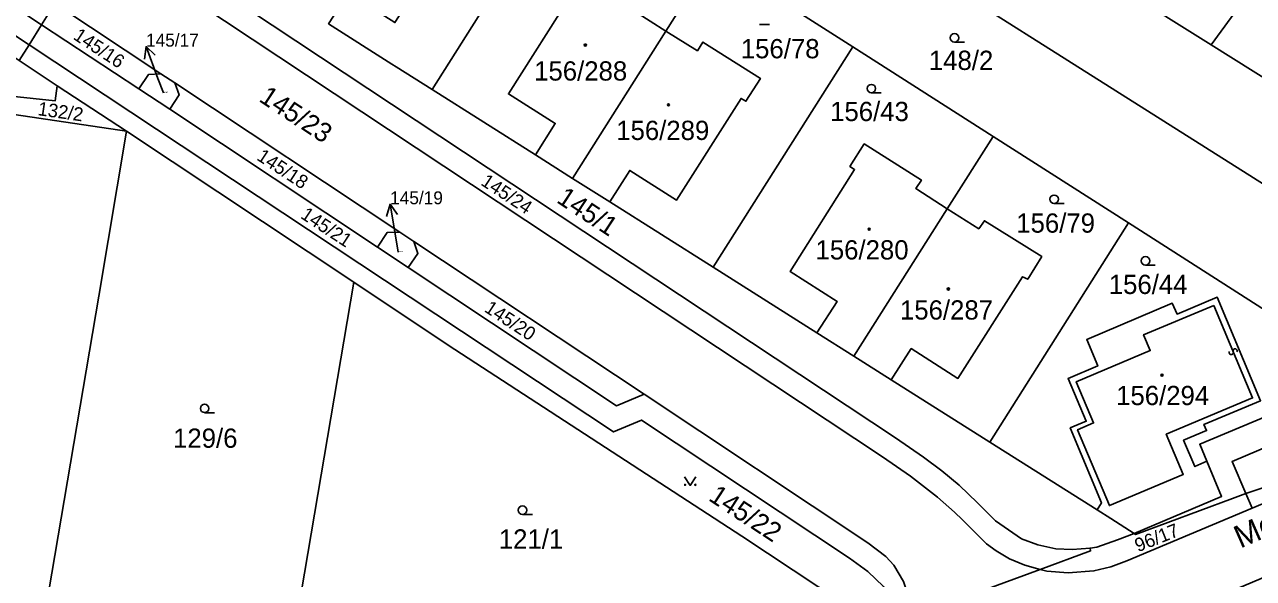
# Model space of a CAD drawing. Extents: x -598233 to -596890, y -1157848 to -1156431.
# Drawn here: x -597711.3 to -597602.8, y -1156929.9 to -1156880.9 of the extents above; entities that cross this region are included whole.
import ezdxf

# ---------------------------------------------------------------- set-up
doc = ezdxf.new("R2010")
doc.units = 0
for name, color, linetype in [('Level 1', 7, 'Continuous'), ('Level 11', 7, 'Continuous'), ('Level 13', 7, 'Continuous'), ('Level 3', 7, 'Continuous'), ('Level 4', 7, 'Continuous'), ('Level 5', 7, 'Continuous'), ('Level 57', 7, 'Continuous'), ('Level 60', 7, 'Continuous')]:
    doc.layers.add(name, color=color, linetype=linetype)

msp = doc.modelspace()

# ---------------------------------------------------------------- linework, layer by layer
at = {"layer": 'Level 1'}
for points in [[(-597667.79, -1156853.32), (-597578.42, -1156909.86)], [(-597710.87, -1156882.71), (-597741.72, -1156862.26), (-597749.87, -1156856.85)], [(-597606.49, -1156882.71), (-597590.45, -1156860.76)], [(-597675.29, -1156886.68), (-597662.88, -1156867.06)], [(-597709.78, -1156880.94), (-597719.56, -1156874.47), (-597718.7, -1156873.19), (-597719.09, -1156872.12)], [(-597700.05, -1156871.37), (-597698.15, -1156872.62), (-597698.1, -1156873.89), (-597697.48, -1156875.28), (-597695.79, -1156876.73), (-597634.37, -1156917.45), (-597631.88, -1156919.16), (-597630.27, -1156920.38), (-597628.75, -1156921.63), (-597627.13, -1156923.19), (-597625.53, -1156924.79), (-597623.23, -1156926.38), (-597621.8, -1156926.91), (-597620.2, -1156927.27), (-597618.76, -1156927.33), (-597617.18, -1156927.19)], [(-597622.68, -1156872.57), (-597606.49, -1156882.71)], [(-597654.66, -1156881.5), (-597650.53, -1156874.96)], [(-597638.14, -1156882.89), (-597650.53, -1156874.96)], [(-597666.17, -1156892.45), (-597664.42, -1156889.67), (-597668.56, -1156887.06), (-597662.86, -1156878.07), (-597663.27, -1156877.79), (-597662.02, -1156875.78), (-597656.95, -1156878.97), (-597657.42, -1156879.75), (-597654.66, -1156881.5)], [(-597698.99, -1156876.65), (-597698.34, -1156877.34), (-597696.07, -1156878.97), (-597635.5, -1156919.13), (-597633.04, -1156920.84), (-597630.65, -1156922.68), (-597629.17, -1156924.02), (-597628.45, -1156924.71), (-597626.32, -1156926.81), (-597625.49, -1156927.43), (-597624.29, -1156928.14), (-597622.94, -1156928.7), (-597621.58, -1156929.08)], [(-597709.78, -1156880.94), (-597708.61, -1156879.07)], [(-597708.61, -1156879.07), (-597699.24, -1156885.28)], [(-597710.87, -1156882.71), (-597709.78, -1156880.94)], [(-597701.19, -1156886.62), (-597709.78, -1156880.94)], [(-597675.29, -1156886.68), (-597678.47, -1156884.67), (-597678.85, -1156884.43), (-597684.44, -1156880.86)], [(-597654.66, -1156881.5), (-597662.9, -1156894.52)], [(-597654.66, -1156881.5), (-597651.86, -1156883.25), (-597651.37, -1156882.48), (-597646.29, -1156885.69), (-597647.57, -1156887.71), (-597648, -1156887.45), (-597653.7, -1156896.44), (-597657.84, -1156893.82), (-597659.6, -1156896.61)], [(-597711.75, -1156884.12), (-597710.87, -1156882.71)], [(-597710.87, -1156882.71), (-597659.26, -1156916.93), (-597656.8, -1156915.89), (-597638.44, -1156928.08), (-597636.81, -1156929.27), (-597635.43, -1156930.59), (-597635.08, -1156931.38), (-597634.79, -1156932.66), (-597634.89, -1156933.59), (-597635.29, -1156934.12)], [(-597650.47, -1156902.38), (-597638.14, -1156882.89)], [(-597638.14, -1156882.89), (-597625.75, -1156890.81)], [(-597606.49, -1156882.71), (-597588.96, -1156893.7)], [(-597711.75, -1156884.12), (-597708.4, -1156886.33)], [(-597701.19, -1156886.62), (-597700.34, -1156885.33), (-597699.24, -1156885.28)], [(-597699.24, -1156885.28), (-597698, -1156886.08)], [(-597708.4, -1156886.33), (-597708.57, -1156887.67), (-597726.66, -1156885.77)], [(-597708.4, -1156886.33), (-597702.27, -1156890.36)], [(-597698.46, -1156888.42), (-597697.62, -1156887.14), (-597698, -1156886.08)], [(-597698, -1156886.08), (-597678.13, -1156899.27)], [(-597726.35, -1156886.79), (-597702.27, -1156890.36)], [(-597698.46, -1156888.42), (-597701.19, -1156886.62)], [(-597666.17, -1156892.45), (-597675.29, -1156886.68)], [(-597680.13, -1156900.59), (-597698.46, -1156888.42)], [(-597702.27, -1156890.36), (-597704.74, -1156904.94), (-597709.45, -1156932.7), (-597709.6, -1156933.62), (-597708.92, -1156933.7)], [(-597702.27, -1156890.36), (-597682.22, -1156903.7)], [(-597641.3, -1156908.18), (-597639.52, -1156905.39), (-597643.66, -1156902.76), (-597637.98, -1156893.75), (-597638.39, -1156893.47), (-597637.13, -1156891.48), (-597632.07, -1156894.68), (-597632.56, -1156895.43), (-597629.8, -1156897.2)], [(-597629.8, -1156897.2), (-597625.75, -1156890.81)], [(-597613.79, -1156898.46), (-597625.75, -1156890.81)], [(-597662.9, -1156894.52), (-597666.17, -1156892.45)], [(-597659.6, -1156896.61), (-597662.9, -1156894.52)], [(-597659.6, -1156896.61), (-597650.47, -1156902.38)], [(-597629.8, -1156897.2), (-597638.05, -1156910.24)], [(-597634.76, -1156912.32), (-597632.98, -1156909.57), (-597628.86, -1156912.2), (-597623.15, -1156903.22), (-597622.69, -1156903.44), (-597621.45, -1156901.44), (-597626.52, -1156898.27), (-597627.02, -1156898.98), (-597629.8, -1156897.2)], [(-597680.13, -1156900.59), (-597679.27, -1156899.32), (-597678.13, -1156899.27)], [(-597678.13, -1156899.27), (-597676.9, -1156900.09)], [(-597626.04, -1156917.84), (-597613.79, -1156898.46)], [(-597613.79, -1156898.46), (-597592.87, -1156911.85), (-597588.35, -1156914.74)], [(-597676.9, -1156900.09), (-597676.54, -1156901.15), (-597677.4, -1156902.41)], [(-597676.9, -1156900.09), (-597656.56, -1156913.58)], [(-597677.4, -1156902.41), (-597680.13, -1156900.59)], [(-597656.56, -1156913.58), (-597659.02, -1156914.63), (-597677.4, -1156902.41)], [(-597650.47, -1156902.38), (-597641.3, -1156908.18)], [(-597682.22, -1156903.7), (-597687.72, -1156936.18)], [(-597682.22, -1156903.7), (-597673.86, -1156909.26), (-597647.93, -1156926.15), (-597638.87, -1156932.14), (-597635.29, -1156934.12)], [(-597616.57, -1156923.82), (-597616.18, -1156923.19), (-597618.93, -1156916.58), (-597617.52, -1156915.99), (-597619.13, -1156912.21), (-597616.5, -1156911.1), (-597617.48, -1156908.76), (-597609.92, -1156905.56), (-597609.5, -1156906.51), (-597605.96, -1156905.02), (-597602.12, -1156914.17), (-597607.12, -1156916.27), (-597606.89, -1156916.81), (-597608.93, -1156917.66), (-597607.92, -1156919.99), (-597606.87, -1156919.51)], [(-597641.3, -1156908.18), (-597638.05, -1156910.24)], [(-597638.05, -1156910.24), (-597634.76, -1156912.32)], [(-597634.76, -1156912.32), (-597626.04, -1156917.84)], [(-597589.33, -1156915.26), (-597593.92, -1156912.32), (-597607.49, -1156918.02), (-597606.87, -1156919.51)], [(-597633.22, -1156933.36), (-597633.16, -1156932.45), (-597633.23, -1156931.45), (-597633.66, -1156930.14), (-597634.51, -1156928.7), (-597635.22, -1156927.95), (-597636.82, -1156926.74), (-597656.56, -1156913.58)], [(-597593.63, -1156914.85), (-597604.64, -1156919.53), (-597603.42, -1156922.38)], [(-597626.04, -1156917.84), (-597616.57, -1156923.82)], [(-597603.42, -1156922.38), (-597601.57, -1156921.74), (-597592.69, -1156917.04)], [(-597613.3, -1156925.9), (-597605.56, -1156922.63), (-597606.87, -1156919.51)], [(-597591.84, -1156919.04), (-597602.87, -1156923.66)], [(-597603.42, -1156922.38), (-597604.61, -1156922.8), (-597613.17, -1156925.98), (-597613.3, -1156925.9)], [(-597603.42, -1156922.38), (-597602.87, -1156923.66)], [(-597602.87, -1156923.66), (-597613.94, -1156928.33), (-597615.34, -1156928.84), (-597616.84, -1156929.21), (-597619.13, -1156929.39), (-597620.99, -1156929.24), (-597621.58, -1156929.08)], [(-597613.3, -1156925.9), (-597615.36, -1156924.59), (-597616.57, -1156923.82)], [(-597617.18, -1156927.19), (-597616.58, -1156927.12), (-597614.75, -1156926.47), (-597613.3, -1156925.9)], [(-597621.58, -1156929.08), (-597617.14, -1156927.44), (-597617.18, -1156927.19)], [(-597633.22, -1156933.36), (-597621.58, -1156929.08)]]:
    msp.add_lwpolyline(points, dxfattribs=at)
at = {"layer": 'Level 13'}
for centre, start, end in [((-597604.71, -1156909.91), 149.9323, 22.5223), ((-597604.37, -1156909.77), 330.1468, 202.2448)]:
    msp.add_arc(centre, 0.184, start, end, dxfattribs=at)
at = {"layer": 'Level 3'}
msp.add_lwpolyline([(-597606.26, -1156905.75), (-597602.83, -1156913.92), (-597610.46, -1156917.14), (-597608.95, -1156920.69), (-597615.47, -1156923.44), (-597618.29, -1156916.74), (-597616.87, -1156916.13), (-597618.4, -1156912.49), (-597611.87, -1156909.74), (-597612.46, -1156908.34), (-597606.26, -1156905.75)], dxfattribs=at)
at = {"layer": 'Level 5'}
for p, q in [((-597646.37, -1156880.93), (-597645.49, -1156880.93)), ((-597629.15, -1156882.48), (-597628.28, -1156882.48)), ((-597636.5, -1156886.97), (-597635.62, -1156886.97)), ((-597620.36, -1156896.75), (-597619.48, -1156896.75)), ((-597612.29, -1156902.19), (-597611.42, -1156902.19)), ((-597695.38, -1156915.23), (-597694.51, -1156915.23)), ((-597667.31, -1156924.22), (-597666.44, -1156924.22))]:
    msp.add_line(p, q, dxfattribs=at)
msp.add_lwpolyline([(-597653, -1156920.91), (-597652.5, -1156921.66), (-597652, -1156920.91)], dxfattribs=at)
for centre, radius in [((-597629.15, -1156882.1), 0.375), ((-597661.76, -1156882.74), 0.09), ((-597661.76, -1156882.74), 0.0521), ((-597636.5, -1156886.59), 0.375), ((-597654.42, -1156888.03), 0.09), ((-597654.42, -1156888.03), 0.0521), ((-597620.36, -1156896.37), 0.375), ((-597636.69, -1156899.01), 0.09), ((-597636.69, -1156899.01), 0.0521), ((-597612.29, -1156901.81), 0.375), ((-597629.7, -1156904.3), 0.09), ((-597629.7, -1156904.3), 0.0521), ((-597610.83, -1156911.92), 0.09), ((-597610.83, -1156911.92), 0.0521), ((-597695.38, -1156914.85), 0.375), ((-597652.95, -1156921.61), 0.05), ((-597652.05, -1156921.61), 0.05), ((-597667.31, -1156923.84), 0.375)]:
    msp.add_circle(centre, radius, dxfattribs=at)
at = {"layer": 'Level 57'}
for p, q in [((-597699.51, -1156885.69), (-597700.56, -1156882.88)), ((-597699.03, -1156886.97), (-597699.51, -1156885.69)), ((-597678.51, -1156899.77), (-597679, -1156896.81)), ((-597678.3, -1156901.03), (-597678.51, -1156899.77))]:
    msp.add_line(p, q, dxfattribs=at)
for points in [[(-597700.68, -1156883.99), (-597700.56, -1156882.88), (-597699.74, -1156883.64)], [(-597679.33, -1156897.88), (-597679, -1156896.81), (-597678.34, -1156897.71)]]:
    msp.add_lwpolyline(points, dxfattribs=at)
at = {"layer": 'Level 60'}
for points in [[(-597571.23, -1156904.81), (-597573.53, -1156906.69), (-597575.43, -1156908.27), (-597578.42, -1156909.86), (-597667.79, -1156853.32), (-597663.74, -1156846.83), (-597657.52, -1156850.73), (-597640.1, -1156861.65), (-597622.68, -1156872.57), (-597606.49, -1156882.71), (-597588.96, -1156893.7)], [(-597606.49, -1156882.71), (-597622.68, -1156872.57), (-597605.78, -1156849.45), (-597604.08, -1156850.71), (-597597.86, -1156855.29), (-597590.45, -1156860.76)], [(-597667.79, -1156853.32), (-597578.42, -1156909.86), (-597588.35, -1156914.74), (-597592.87, -1156911.85), (-597613.79, -1156898.46), (-597625.75, -1156890.81), (-597638.14, -1156882.89), (-597650.53, -1156874.96), (-597662.88, -1156867.06), (-597665.61, -1156865.31), (-597672.52, -1156860.89), (-597668.12, -1156853.84)], [(-597741.72, -1156862.26), (-597710.87, -1156882.71), (-597711.75, -1156884.12), (-597713.45, -1156882.99), (-597750.8, -1156858.25), (-597749.87, -1156856.85)], [(-597675.18, -1156859.13), (-597672.52, -1156860.89), (-597665.61, -1156865.31), (-597662.88, -1156867.06), (-597675.29, -1156886.68), (-597678.47, -1156884.67), (-597678.85, -1156884.43), (-597684.44, -1156880.86), (-597682.69, -1156878.12), (-597678.57, -1156880.76), (-597672.82, -1156871.78), (-597672.41, -1156872.04), (-597671.11, -1156870), (-597676.19, -1156866.81), (-597676.67, -1156867.57), (-597679.45, -1156865.81), (-597677.28, -1156862.42)], [(-597579.61, -1156880.9), (-597588.96, -1156893.7), (-597606.49, -1156882.71), (-597590.45, -1156860.76), (-597587.66, -1156862.82), (-597596.3, -1156874.55), (-597586.48, -1156881.8), (-597581.63, -1156875.23), (-597586.29, -1156871.79), (-597582.5, -1156866.62), (-597581.36, -1156867.46), (-597576.68, -1156870.9), (-597573.84, -1156873)], [(-597675.29, -1156886.68), (-597662.88, -1156867.06), (-597650.53, -1156874.96), (-597654.66, -1156881.5), (-597657.42, -1156879.75), (-597656.95, -1156878.97), (-597662.02, -1156875.78), (-597663.27, -1156877.79), (-597662.86, -1156878.07), (-597668.56, -1156887.06), (-597664.42, -1156889.67), (-597666.17, -1156892.45)], [(-597709.78, -1156880.94), (-597719.56, -1156874.47), (-597718.7, -1156873.19), (-597719.09, -1156872.12), (-597708.61, -1156879.07)], [(-597638.14, -1156882.89), (-597650.47, -1156902.38), (-597659.6, -1156896.61), (-597657.84, -1156893.82), (-597653.7, -1156896.44), (-597648, -1156887.45), (-597647.57, -1156887.71), (-597646.29, -1156885.69), (-597651.37, -1156882.48), (-597651.86, -1156883.25), (-597654.66, -1156881.5), (-597650.53, -1156874.96)], [(-597666.17, -1156892.45), (-597664.42, -1156889.67), (-597668.56, -1156887.06), (-597662.86, -1156878.07), (-597663.27, -1156877.79), (-597662.02, -1156875.78), (-597656.95, -1156878.97), (-597657.42, -1156879.75), (-597654.66, -1156881.5), (-597662.9, -1156894.52)], [(-597700.34, -1156885.33), (-597701.19, -1156886.62), (-597709.78, -1156880.94), (-597708.61, -1156879.07), (-597699.24, -1156885.28)], [(-597659.6, -1156896.61), (-597662.9, -1156894.52), (-597654.66, -1156881.5), (-597651.86, -1156883.25), (-597651.37, -1156882.48), (-597646.29, -1156885.69), (-597647.57, -1156887.71), (-597648, -1156887.45), (-597653.7, -1156896.44), (-597657.84, -1156893.82)], [(-597682.22, -1156903.7), (-597702.27, -1156890.36), (-597708.4, -1156886.33), (-597711.75, -1156884.12), (-597710.87, -1156882.71), (-597659.26, -1156916.93), (-597656.8, -1156915.89), (-597638.44, -1156928.08), (-597636.81, -1156929.27), (-597635.43, -1156930.59), (-597635.08, -1156931.38), (-597634.79, -1156932.66), (-597634.89, -1156933.59), (-597635.29, -1156934.12), (-597638.87, -1156932.14), (-597647.93, -1156926.15), (-597673.86, -1156909.26)], [(-597650.47, -1156902.38), (-597638.14, -1156882.89), (-597625.75, -1156890.81), (-597629.8, -1156897.2), (-597632.56, -1156895.43), (-597632.07, -1156894.68), (-597637.13, -1156891.48), (-597638.39, -1156893.47), (-597637.98, -1156893.75), (-597643.66, -1156902.76), (-597639.52, -1156905.39), (-597641.3, -1156908.18)], [(-597697.62, -1156887.14), (-597698.46, -1156888.42), (-597701.19, -1156886.62), (-597700.34, -1156885.33), (-597699.24, -1156885.28), (-597698, -1156886.08)], [(-597708.4, -1156886.33), (-597702.27, -1156890.36), (-597726.35, -1156886.79), (-597726.32, -1156886.16), (-597726.4, -1156885.92), (-597726.66, -1156885.77), (-597708.57, -1156887.67)], [(-597679.27, -1156899.32), (-597680.13, -1156900.59), (-597698.46, -1156888.42), (-597697.62, -1156887.14), (-597698, -1156886.08), (-597678.13, -1156899.27)], [(-597728.06, -1156901.77), (-597726.35, -1156886.79), (-597702.27, -1156890.36), (-597704.74, -1156904.94), (-597709.45, -1156932.7), (-597709.6, -1156933.62), (-597708.92, -1156933.7), (-597709.57, -1156940.36), (-597729.86, -1156938.05), (-597729.1, -1156930.44), (-597727.02, -1156909.5), (-597728.59, -1156906.36)], [(-597704.74, -1156904.94), (-597702.27, -1156890.36), (-597682.22, -1156903.7), (-597687.72, -1156936.18), (-597708.92, -1156933.7), (-597709.6, -1156933.62), (-597709.45, -1156932.7)], [(-597639.52, -1156905.39), (-597643.66, -1156902.76), (-597637.98, -1156893.75), (-597638.39, -1156893.47), (-597637.13, -1156891.48), (-597632.07, -1156894.68), (-597632.56, -1156895.43), (-597629.8, -1156897.2), (-597638.05, -1156910.24), (-597641.3, -1156908.18)], [(-597613.79, -1156898.46), (-597626.04, -1156917.84), (-597634.76, -1156912.32), (-597632.98, -1156909.57), (-597628.86, -1156912.2), (-597623.15, -1156903.22), (-597622.69, -1156903.44), (-597621.45, -1156901.44), (-597626.52, -1156898.27), (-597627.02, -1156898.98), (-597629.8, -1156897.2), (-597625.75, -1156890.81)], [(-597634.76, -1156912.32), (-597638.05, -1156910.24), (-597629.8, -1156897.2), (-597627.02, -1156898.98), (-597626.52, -1156898.27), (-597621.45, -1156901.44), (-597622.69, -1156903.44), (-597623.15, -1156903.22), (-597628.86, -1156912.2), (-597632.98, -1156909.57)], [(-597677.4, -1156902.41), (-597680.13, -1156900.59), (-597679.27, -1156899.32), (-597678.13, -1156899.27), (-597676.9, -1156900.09), (-597676.54, -1156901.15)], [(-597626.04, -1156917.84), (-597613.79, -1156898.46), (-597592.87, -1156911.85), (-597588.35, -1156914.74), (-597589.33, -1156915.26), (-597593.92, -1156912.32), (-597607.49, -1156918.02), (-597606.87, -1156919.51), (-597607.92, -1156919.99), (-597608.93, -1156917.66), (-597606.89, -1156916.81), (-597607.12, -1156916.27), (-597602.12, -1156914.17), (-597605.96, -1156905.02), (-597609.5, -1156906.51), (-597609.92, -1156905.56), (-597617.48, -1156908.76), (-597616.5, -1156911.1), (-597619.13, -1156912.21), (-597617.52, -1156915.99), (-597618.93, -1156916.58), (-597616.18, -1156923.19), (-597616.57, -1156923.82)], [(-597656.56, -1156913.58), (-597659.02, -1156914.63), (-597677.4, -1156902.41), (-597676.54, -1156901.15), (-597676.9, -1156900.09)], [(-597682.22, -1156903.7), (-597673.86, -1156909.26), (-597647.93, -1156926.15), (-597638.87, -1156932.14), (-597635.29, -1156934.12), (-597649.87, -1156940.61), (-597687.72, -1156936.18)], [(-597613.3, -1156925.9), (-597615.36, -1156924.59), (-597616.57, -1156923.82), (-597616.18, -1156923.19), (-597618.93, -1156916.58), (-597617.52, -1156915.99), (-597619.13, -1156912.21), (-597616.5, -1156911.1), (-597617.48, -1156908.76), (-597609.92, -1156905.56), (-597609.5, -1156906.51), (-597605.96, -1156905.02), (-597602.12, -1156914.17), (-597607.12, -1156916.27), (-597606.89, -1156916.81), (-597608.93, -1156917.66), (-597607.92, -1156919.99), (-597606.87, -1156919.51), (-597605.56, -1156922.63)], [(-597607.49, -1156918.02), (-597593.92, -1156912.32), (-597589.33, -1156915.26), (-597591.22, -1156916.27), (-597593.63, -1156914.85), (-597604.64, -1156919.53), (-597603.42, -1156922.38), (-597604.61, -1156922.8), (-597613.17, -1156925.98), (-597613.3, -1156925.9), (-597605.56, -1156922.63), (-597606.87, -1156919.51)], [(-597604.64, -1156919.53), (-597593.63, -1156914.85), (-597592.69, -1156917.04), (-597601.57, -1156921.74), (-597603.42, -1156922.38)], [(-597591.84, -1156919.04), (-597602.87, -1156923.66), (-597603.42, -1156922.38), (-597601.57, -1156921.74), (-597592.69, -1156917.04)], [(-597621.58, -1156929.08), (-597617.14, -1156927.44), (-597617.18, -1156927.19), (-597616.58, -1156927.12), (-597614.75, -1156926.47), (-597613.3, -1156925.9), (-597613.17, -1156925.98), (-597604.61, -1156922.8), (-597603.42, -1156922.38), (-597602.87, -1156923.66), (-597613.94, -1156928.33), (-597615.34, -1156928.84), (-597616.84, -1156929.21), (-597619.13, -1156929.39), (-597620.99, -1156929.24)]]:
    msp.add_lwpolyline(points, close=True, dxfattribs=at)
for points in [[(-597719.56, -1156874.47), (-597709.78, -1156880.94), (-597710.87, -1156882.71), (-597741.72, -1156862.26)], [(-597695.79, -1156876.73), (-597634.37, -1156917.45), (-597631.88, -1156919.16), (-597630.27, -1156920.38), (-597628.75, -1156921.63), (-597627.13, -1156923.19), (-597625.53, -1156924.79), (-597623.23, -1156926.38), (-597621.8, -1156926.91), (-597620.2, -1156927.27), (-597618.76, -1156927.33), (-597617.18, -1156927.19), (-597617.14, -1156927.44), (-597621.58, -1156929.08), (-597622.94, -1156928.7), (-597624.29, -1156928.14), (-597625.49, -1156927.43), (-597626.32, -1156926.81), (-597628.45, -1156924.71), (-597629.17, -1156924.02), (-597630.65, -1156922.68), (-597633.04, -1156920.84), (-597635.5, -1156919.13), (-597696.07, -1156878.97)], [(-597684.44, -1156880.86), (-597678.85, -1156884.43), (-597678.47, -1156884.67), (-597675.29, -1156886.68), (-597666.17, -1156892.45), (-597662.9, -1156894.52), (-597659.6, -1156896.61), (-597650.47, -1156902.38), (-597641.3, -1156908.18), (-597638.05, -1156910.24), (-597634.76, -1156912.32), (-597626.04, -1156917.84), (-597616.57, -1156923.82), (-597615.36, -1156924.59), (-597613.3, -1156925.9), (-597614.75, -1156926.47), (-597616.58, -1156927.12), (-597617.18, -1156927.19), (-597618.76, -1156927.33), (-597620.2, -1156927.27), (-597621.8, -1156926.91), (-597623.23, -1156926.38), (-597625.53, -1156924.79), (-597627.13, -1156923.19), (-597628.75, -1156921.63), (-597630.27, -1156920.38), (-597631.88, -1156919.16), (-597634.37, -1156917.45), (-597695.79, -1156876.73)], [(-597633.66, -1156930.14), (-597634.51, -1156928.7), (-597635.22, -1156927.95), (-597636.82, -1156926.74), (-597656.56, -1156913.58), (-597676.9, -1156900.09), (-597678.13, -1156899.27), (-597698, -1156886.08), (-597699.24, -1156885.28), (-597708.61, -1156879.07)], [(-597696.07, -1156878.97), (-597635.5, -1156919.13), (-597633.04, -1156920.84), (-597630.65, -1156922.68), (-597629.17, -1156924.02), (-597628.45, -1156924.71), (-597626.32, -1156926.81), (-597625.49, -1156927.43), (-597624.29, -1156928.14), (-597622.94, -1156928.7), (-597621.58, -1156929.08), (-597633.22, -1156933.36)], [(-597635.43, -1156930.59), (-597636.81, -1156929.27), (-597638.44, -1156928.08), (-597656.8, -1156915.89), (-597659.26, -1156916.93), (-597710.87, -1156882.71), (-597709.78, -1156880.94), (-597701.19, -1156886.62), (-597698.46, -1156888.42), (-597680.13, -1156900.59), (-597677.4, -1156902.41), (-597659.02, -1156914.63), (-597656.56, -1156913.58), (-597636.82, -1156926.74), (-597635.22, -1156927.95), (-597634.51, -1156928.7), (-597633.66, -1156930.14)], [(-597711.75, -1156884.12), (-597708.4, -1156886.33), (-597708.57, -1156887.67), (-597726.66, -1156885.77)], [(-597595.87, -1156927.27), (-597606.06, -1156931.56), (-597606.97, -1156931.94), (-597611.59, -1156933.89), (-597618.05, -1156936.61), (-597627.07, -1156937.9), (-597627.87, -1156938.02), (-597633.55, -1156934.67), (-597633.23, -1156933.53), (-597633.22, -1156933.36), (-597621.58, -1156929.08), (-597620.99, -1156929.24), (-597619.13, -1156929.39), (-597616.84, -1156929.21), (-597615.34, -1156928.84), (-597613.94, -1156928.33), (-597602.87, -1156923.66), (-597591.84, -1156919.04)]]:
    msp.add_lwpolyline(points, dxfattribs=at)

# ---------------------------------------------------------------- texts
at = {"layer": 'Level 11'}
msp.add_text('Menšíkova', height=2, rotation=23.7555, dxfattribs=at).set_placement((-597603.91, -1156927.25))
at = {"layer": 'Level 4'}
for s, height, rotation, p in [('145/16', 1.2, 326.7, (-597707.07, -1156882.16)), ('145/23', 1.7, 326.7, (-597690.67, -1156887.66)), ('132/2', 1.2, 351.9, (-597710.17, -1156888.93)), ('145/18', 1.2, 326.7, (-597690.86, -1156892.83)), ('145/24', 1.2, 326.7, (-597671.07, -1156895.05)), ('145/1', 1.7, 326.7, (-597664.39, -1156896.59)), ('145/21', 1.2, 326.7, (-597686.99, -1156897.98)), ('145/20', 1.2, 326.7, (-597670.76, -1156906.24)), ('145/22', 1.7, 326.7, (-597650.97, -1156922.92)), ('96/17', 1.2, 21.6, (-597612.95, -1156927.57))]:
    msp.add_text(s, height=height, rotation=rotation, dxfattribs=at).set_placement(p)
for s, height, p in [('156/78', 1.7, (-597648.03, -1156883.91)), ('156/288', 1.7, (-597666.28, -1156885.88)), ('148/2', 1.7, (-597631.42, -1156884.94)), ('145/17', 0.1, (-597699.03, -1156886.97)), ('156/43', 1.7, (-597640.14, -1156889.46)), ('156/289', 1.7, (-597659.03, -1156891.13)), ('156/79', 1.7, (-597623.7, -1156899.32)), ('156/280', 1.7, (-597641.43, -1156901.69)), ('145/19', 0.1, (-597678.3, -1156901.03)), ('156/44', 1.7, (-597615.53, -1156904.74)), ('156/287', 1.7, (-597633.97, -1156907)), ('156/294', 1.7, (-597614.88, -1156914.56)), ('129/6', 1.7, (-597698.17, -1156918.33)), ('121/1', 1.7, (-597669.4, -1156927.24))]:
    msp.add_text(s, height=height, dxfattribs=at).set_placement(p)
at = {"layer": 'Level 57'}
for s, p in [('145/17', (-597700.56, -1156882.88)), ('145/19', (-597679, -1156896.81))]:
    msp.add_text(s, height=1.14, dxfattribs=at).set_placement(p)

doc.saveas('drawing.dxf')
